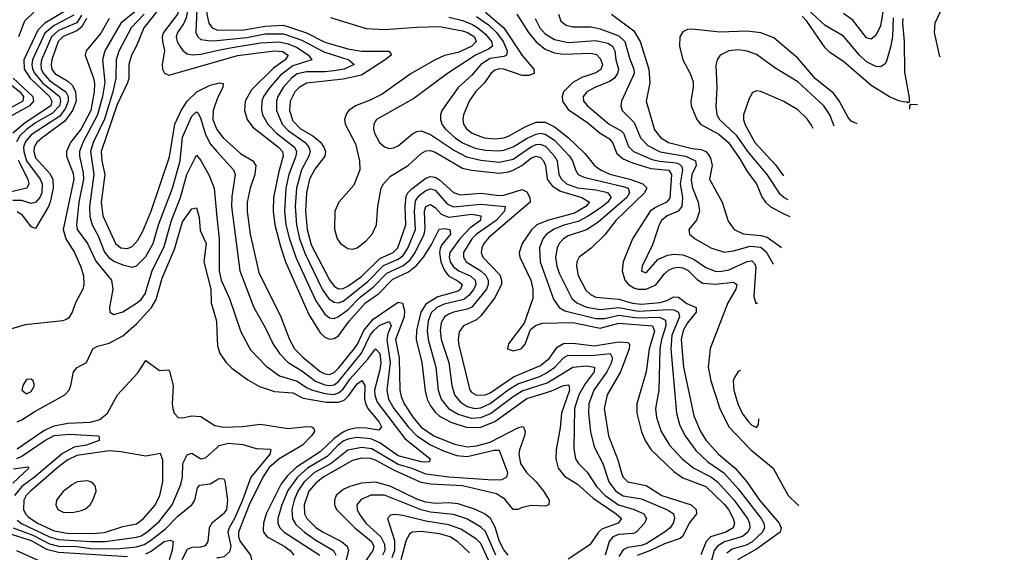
# Model space of a CAD drawing. Header units: inches. Extents: x 884549 to 1028252, y 526810 to 653624.
# Tile 763 of 1056: x 1009140 to 1013430, y 586063 to 588385. Entities that reach past the tile are written whole.
import ezdxf

# ---------------------------------------------------------------- set-up
doc = ezdxf.new("R2010")
doc.units = ezdxf.units.IN
doc.header["$MEASUREMENT"] = 0
doc.layers.add('B0508', color=7, linetype='Continuous')
doc.layers.add('B0518', color=7, linetype='Continuous')

msp = doc.modelspace()

# ---------------------------------------------------------------- linework, layer by layer
at = {"layer": 'B0508', "color": 5}
for points, elevation in [([(1010000, 588609.3), (1009990, 588601.7), (1009923.1, 588576.9), (1009874, 588530), (1009849.6, 588490), (1009828.3, 588410), (1009766.5, 588330), (1009761.1, 588310), (1009762.1, 588290), (1009771.3, 588250), (1009761.1, 588190), (1009762.3, 588170), (1009771.9, 588151.9), (1009790, 588144), (1010000, 588203.6)], 2420), ([(1010000, 588580), (1009958.2, 588561.8), (1009930, 588542.8), (1009899.5, 588510), (1009882.2, 588477.8), (1009866.1, 588394), (1009853.5, 588366.5), (1009828.2, 588330), (1009822.5, 588310), (1009826.5, 588290), (1009837.5, 588270), (1009851.3, 588251.3), (1009870, 588236.9), (1009892.3, 588232.3), (1009930, 588235.3), (1010000, 588250.5)], 2440), ([(1010000, 588546.9), (1009970, 588528.9), (1009930, 588490.2), (1009918.7, 588470), (1009911.6, 588430), (1009908.3, 588330), (1009916.1, 588310), (1009930, 588298.5), (1009972.5, 588292.5), (1010000, 588295.2)], 2460), ([(1010000, 588499), (1009990, 588491.4), (1009969.2, 588470), (1009959.3, 588450), (1009956.1, 588410), (1009964.3, 588370), (1009978.9, 588350), (1010000, 588340.8)], 2480), ([(1009761.5, 588450), (1009681, 588350), (1009649.4, 588270.6), (1009627.7, 588230), (1009616.6, 588190), (1009616, 588130), (1009610.7, 588110), (1009565.1, 588014.9), (1009496, 587810), (1009498.9, 587770), (1009511.1, 587710), (1009495.1, 587590), (1009502.3, 587530), (1009558.4, 587410), (1009581.3, 587390), (1009610, 587387.5), (1009630, 587396.1), (1009655.6, 587424.4), (1009676.7, 587463.3), (1009712.7, 587550), (1009792.5, 587787.5), (1009816.4, 587930), (1009843.6, 587990), (1009870.2, 588030), (1009911.9, 588070), (1009970, 588099.2), (1010000, 588107.3)], 2380), ([(1009349.8, 588430.2), (1009250.5, 588369.5), (1009220.2, 588339.8), (1009159.2, 588210), (1009159.8, 588170), (1009186.5, 588130), (1009270.7, 588050), (1009280.9, 588030), (1009275.4, 588010), (1009164.2, 587935.8), (1009110, 587890)], 2220), ([(1009410, 588404.8), (1009390, 588372.3), (1009310, 588338.5), (1009278.7, 588310), (1009236.1, 588210), (1009232.1, 588190), (1009234.6, 588170), (1009244.3, 588150), (1009270, 588119.9), (1009341.7, 588070), (1009351.1, 588050), (1009351.7, 588030), (1009340.5, 587999.5), (1009315.2, 587964.8), (1009190, 587883.7), (1009165.3, 587854.7), (1009157.7, 587830), (1009158.6, 587810), (1009170.4, 587770), (1009229.8, 587690), (1009237.9, 587670), (1009236.2, 587630), (1009228.8, 587610), (1009210, 587587.9), (1009190, 587583.8), (1009150, 587596.9), (1009110, 587596.7)], 2260), ([(1009375.7, 588404.3), (1009290, 588360), (1009250, 588326.6), (1009196.4, 588210), (1009193.3, 588190), (1009196.2, 588170), (1009206, 588150), (1009240, 588110), (1009313.7, 588050), (1009318.7, 588030), (1009313.3, 588010), (1009282.8, 587977.2), (1009210, 587935.8), (1009170, 587907), (1009141.1, 587878.9), (1009126.8, 587853.2)], 2240), ([(1009201.9, 588418.1), (1009161.3, 588378.7), (1009135.5, 588310)], 2180), ([(1009650, 588425.7), (1009581.7, 588370), (1009511.7, 588250), (1009500.7, 588210), (1009512, 588112), (1009501.7, 588050), (1009480.1, 587970), (1009415, 587850), (1009400.6, 587810), (1009400.6, 587790), (1009417.4, 587717.4), (1009418.1, 587690), (1009398.8, 587590), (1009388.2, 587490), (1009390.7, 587470.7), (1009435.2, 587410), (1009471.9, 587331.9), (1009539.8, 587250), (1009546.7, 587210), (1009532.2, 587130), (1009533.4, 587110), (1009550, 587099.5), (1009590, 587111.3), (1009650, 587148.6), (1009670, 587165.5), (1009686.7, 587190), (1009718.2, 587290), (1009770, 587396.3), (1009802.2, 587510), (1009841.7, 587610), (1009868.2, 587710), (1009910, 587794.6), (1009930, 587771.3), (1009966.3, 587706.3), (1009987.8, 587650), (1010000, 587524.7)], 2340), ([(1009683.3, 588410), (1009625.6, 588350), (1009572.6, 588247.4), (1009560.5, 588210), (1009559.9, 588130), (1009545.7, 588070), (1009510, 587950.9), (1009461.2, 587850), (1009449.1, 587810), (1009463.2, 587710), (1009444.4, 587570), (1009446.7, 587526.7), (1009455.7, 587490), (1009482.7, 587442.7), (1009510, 587371.3), (1009528.2, 587348.2), (1009550, 587332.9), (1009590, 587316.3), (1009630, 587306.1), (1009650, 587311.8), (1009690, 587352.7), (1009721.9, 587410), (1009744.7, 587490), (1009806.1, 587650), (1009839.1, 587770), (1009850, 587873.5), (1009890, 587963.9), (1009910, 587984.1), (1009917.9, 587977.9), (1009930, 587953.4), (1009949, 587889), (1009970, 587843.4), (1010000, 587810)], 2360), ([(1009530, 588390.3), (1009494.2, 588325.8), (1009430.1, 588250), (1009425.2, 588230), (1009461.9, 588130), (1009466.5, 588106.5), (1009465.3, 588070), (1009449.8, 587990), (1009408.7, 587910), (1009361.5, 587850), (1009343.8, 587810), (1009344.6, 587790), (1009374.1, 587714.1), (1009375.7, 587690), (1009329.2, 587470), (1009341.1, 587430), (1009379.6, 587370), (1009404.8, 587310), (1009417.8, 587270), (1009420.1, 587230), (1009415, 587210), (1009384, 587150), (1009369.4, 587110.6), (1009354.2, 587085.8), (1009342.6, 587077.4), (1009327.9, 587072.1), (1009164.7, 587055.3), (1009090, 587033.3)], 2320), ([(1009432.1, 588390), (1009410, 588352.2), (1009390, 588336.9), (1009330, 588312.2), (1009308.7, 588290), (1009280.2, 588210), (1009277, 588190), (1009280.3, 588170), (1009294.2, 588150), (1009350, 588117.3), (1009370, 588099), (1009383.7, 588070), (1009385.9, 588030), (1009371.2, 587990), (1009337.7, 587942.3), (1009238.2, 587870), (1009215.4, 587850), (1009203.9, 587830), (1009201.5, 587810), (1009210, 587783.1), (1009270, 587716.7), (1009285.2, 587690), (1009286.7, 587650), (1009273, 587590), (1009265.5, 587570), (1009210, 587475.3), (1009190, 587482.7), (1009152.8, 587532.8), (1009130, 587546.7)], 2280), ([(1009067.1, 588130), (1009141.5, 588070), (1009157.5, 588050), (1009153.8, 588030), (1009050, 587973.1)], 2160), ([(1009112.4, 588130), (1009197.4, 588050), (1009200.1, 588030), (1009182.8, 588010), (1009075.6, 587950)], 2180), ([(1010000, 588035.4), (1009983.5, 587990), (1009982.3, 587950), (1009997.2, 587910), (1010000, 587906.3)], 2380), ([(1009133.1, 587773.1), (1009176.6, 587690), (1009180.7, 587670), (1009171, 587650), (1009086.3, 587630)], 2240), ([(1009130, 586631.3), (1009150, 586640.4), (1009204.1, 586675.9), (1009337.5, 586750), (1009355.4, 586770), (1009363.6, 586790), (1009375, 586850), (1009391, 586869), (1009432.1, 586890), (1009459.1, 586950), (1009478.8, 586961.2), (1009530, 586975), (1009590, 587007.3), (1009650, 587058.3), (1009715.3, 587130), (1009734.8, 587165.2), (1009761.7, 587258.3), (1009815.4, 587384.6), (1009850, 587504.4), (1009890, 587561.2), (1009910, 587564.9), (1009922.9, 587522.9), (1009926.6, 587466.6), (1009952.2, 587410), (1009942.1, 587330), (1009973.1, 587210), (1009974.4, 587150), (1009997.8, 587070), (1010000, 587023.9)], 2320), ([(1009130, 586514.5), (1009246, 586594), (1009290, 586613.5), (1009350, 586625.2), (1009449.6, 586630.4), (1009490, 586642.1), (1009523.7, 586670), (1009567.1, 586750), (1009655.4, 586844.6), (1009690, 586898.7), (1009750, 586855.5), (1009790, 586858), (1009793, 586853), (1009809.4, 586790), (1009805, 586710), (1009807.8, 586690), (1009813.7, 586670), (1009830.3, 586650.3), (1009849.3, 586649.3), (1009890, 586657.4), (1009930, 586655), (1009990, 586616.2), (1010000, 586614)], 2280), ([(1009128.4, 586471.6), (1009150, 586481.7), (1009250, 586550.3), (1009290, 586572), (1009357.4, 586577.4), (1009482.8, 586570), (1009486.7, 586566.7), (1009487.1, 586550), (1009431.7, 586530), (1009378.1, 586521.9), (1009326.6, 586493.4), (1009205.5, 586390), (1009150, 586349.4), (1009117.4, 586310)], 2260), ([(1009130, 586203), (1009148.2, 586188.2), (1009270, 586130.4), (1009310, 586118.6), (1009450, 586109.3), (1009513.2, 586110), (1009650, 586128.3), (1009670, 586134.7), (1009694.7, 586150), (1009750, 586198.1), (1009804.8, 586270), (1009841.9, 586358.1), (1009849.2, 586390), (1009851.8, 586450), (1009870, 586488.3), (1009890, 586494.9), (1009930, 586470.2), (1009950, 586474.3), (1010000, 586518.9)], 2260), ([(1009113.7, 586426.3), (1009175.2, 586435.2), (1009179.7, 586430), (1009110, 586364.9)], 2240), ([(1009112.1, 586170), (1009198.1, 586138.1), (1009270, 586100.1), (1009310, 586089.8), (1009390, 586088.2), (1009450, 586079.1), (1009562.3, 586077.7), (1009650, 586087.2), (1009682.6, 586097.4), (1009710, 586113.7), (1009775.1, 586164.9), (1009830, 586220.9), (1009890.3, 586270), (1009902.9, 586290), (1009915.6, 586344.4), (1009925, 586355), (1009970, 586360.7), (1010000, 586378.2)], 2240), ([(1010000, 586207.3), (1009978, 586190), (1009965.3, 586170), (1009960.1, 586110), (1009948.8, 586091.2), (1009930, 586084.4), (1009890, 586083), (1009870, 586075.1), (1009846.4, 586030)], 2240), ([(1009090, 586146.1), (1009190, 586114.5), (1009256.7, 586076.7), (1009310, 586062.7), (1009610, 586043.9)], 2220), ([(1009690, 586056.5), (1009712.5, 586067.5), (1009770, 586109.7), (1009795.9, 586115.9), (1009809, 586110), (1009804.5, 586070), (1009791.7, 586030)], 2220), ([(1009126.4, 586070), (1009226.2, 586026.2)], 2180)]:
    msp.add_lwpolyline(points, dxfattribs=dict(at, elevation=elevation))
for points, elevation in [([(1009190, 586818), (1009170, 586816.9), (1009153.7, 586790), (1009150.4, 586770), (1009170, 586754), (1009190, 586763.6), (1009204.7, 586790), (1009198.7, 586810)], 2340), ([(1009530, 586504.8), (1009390, 586484.5), (1009350, 586465.6), (1009310, 586434.9), (1009187.6, 586330), (1009168.3, 586310), (1009158, 586290), (1009157.1, 586250), (1009165.2, 586230), (1009176.9, 586216.9), (1009218.4, 586190), (1009290, 586156.1), (1009346.6, 586146.6), (1009455.8, 586144.2), (1009510, 586148.6), (1009590, 586174.8), (1009650, 586187.1), (1009679.1, 586210), (1009730, 586268.2), (1009751.1, 586310), (1009764, 586370), (1009764.4, 586464.4), (1009754.2, 586494.2), (1009690, 586482.3), (1009581.1, 586501.1)], 2280), ([(1009434.5, 586374.5), (1009390.4, 586370), (1009370, 586358.7), (1009330, 586327.6), (1009300.4, 586290), (1009298.1, 586270), (1009307.2, 586250), (1009330, 586238), (1009370, 586235.7), (1009410, 586244.7), (1009427.3, 586252.7), (1009447, 586270), (1009459.5, 586290), (1009473.8, 586330), (1009470.9, 586350), (1009461.5, 586361.5), (1009450.4, 586370.4)], 2320)]:
    msp.add_lwpolyline(points, close=True, dxfattribs=dict(at, elevation=elevation))
at = {"layer": 'B0518', "color": 5}
for points, elevation in [([(1013430, 588604.7), (1013350, 588587.1), (1013310.2, 588570), (1013281, 588550), (1013165, 588450), (1013126.7, 588370), (1013124, 588330), (1013146.1, 588230), (1013149.2, 588223.5)], 2720), ([(1012909.4, 588470), (1012890, 588358), (1012870, 588316.2), (1012850, 588301), (1012830, 588306.7), (1012770, 588382.7), (1012730, 588412.4)], 2640), ([(1011130, 588398.8), (1011182.5, 588362.5), (1011217.2, 588330), (1011246.9, 588290), (1011263.9, 588250), (1011261.5, 588230), (1011250, 588224.1), (1011190, 588215.6), (1011149.9, 588190.1), (1011110, 588143.7), (1011050.3, 588089.7), (1010980.1, 587990), (1010973.7, 587970), (1010973.4, 587950), (1010980.1, 587930), (1010993.4, 587910), (1011037.8, 587870), (1011070, 587848.2), (1011125.3, 587825.3), (1011170, 587816), (1011227, 587813), (1011250, 587816), (1011289.8, 587830.2), (1011351.1, 587868.9), (1011390, 587886.8), (1011410, 587889.8), (1011430, 587886.6), (1011470, 587859.8), (1011536.1, 587790), (1011549.4, 587770), (1011561.9, 587730), (1011573.6, 587710), (1011597.9, 587697.9), (1011770, 587658.6), (1011790.9, 587650), (1011797.6, 587630), (1011785.2, 587610), (1011658.7, 587501.3), (1011610, 587469.6), (1011530, 587443.1), (1011509.6, 587430), (1011491.1, 587410), (1011481.3, 587390), (1011474.8, 587350), (1011480.1, 587310), (1011490, 587279.3), (1011545.4, 587170), (1011567.7, 587150), (1011610, 587131.5), (1011670, 587122.1), (1011750, 587130.4), (1011834.9, 587114.9), (1011970, 587121.7), (1011990, 587120.3), (1012010.4, 587110), (1012014.7, 587090), (1011982.2, 587010), (1011977.6, 586950), (1012001.2, 586670), (1012015.7, 586615.7), (1012039.9, 586570), (1012086.8, 586506.8), (1012137.7, 586457.7), (1012208.8, 586408.8), (1012270, 586339.5), (1012370.1, 586210), (1012382.2, 586190), (1012385.8, 586170), (1012377.1, 586150), (1012330, 586106.7), (1012306, 586094), (1012244, 586076), (1012220.7, 586059.3)], 2560), ([(1011170, 588417.6), (1011250, 588350.1), (1011328.8, 588228.8), (1011380.1, 588170), (1011381.8, 588150), (1011358.3, 588141.7), (1011330, 588141.2), (1011250, 588169.6), (1011230, 588170.8), (1011210, 588164.5), (1011193.3, 588150), (1011165.3, 588110), (1011126.8, 588070), (1011098.7, 588030), (1011074, 587970), (1011070.7, 587950), (1011074.4, 587930), (1011087.2, 587910), (1011111.8, 587890), (1011163.6, 587870), (1011210, 587865.5), (1011250, 587870.6), (1011270, 587877.9), (1011342.1, 587917.9), (1011390, 587937.7), (1011430, 587938.2), (1011470, 587918.2), (1011531.3, 587870), (1011602.3, 587802.3), (1011644.5, 587750), (1011670.6, 587730.6), (1011711.9, 587711.9), (1011799.2, 587690), (1011855, 587670), (1011872.5, 587652.5), (1011862.6, 587630), (1011737.7, 587510), (1011690, 587447.6), (1011630, 587389.2), (1011578.5, 587350), (1011568.3, 587330), (1011565.7, 587310), (1011574.2, 587270), (1011606.3, 587206.3), (1011626.6, 587186.6), (1011650, 587175.7), (1011750, 587166), (1011810, 587149.4), (1011850, 587144.4), (1011930, 587151.6), (1011959.7, 587160.3), (1011990, 587176.6), (1012010, 587175.6), (1012047.1, 587147.1), (1012087, 587130), (1012087.4, 587110), (1012050, 587063.9), (1012030.6, 587030), (1012022.6, 586990), (1012032.1, 586870), (1012077.1, 586657.1), (1012105.8, 586590), (1012130.4, 586550), (1012184.5, 586490), (1012257.2, 586430), (1012308.7, 586370), (1012363.5, 586290), (1012449, 586190), (1012457.8, 586170), (1012453.2, 586150), (1012350, 586076.5), (1012268.1, 586030)], 2580), ([(1011306.1, 588410), (1011356.7, 588330), (1011390, 588289.2), (1011430, 588257.3), (1011470, 588240.5), (1011510, 588234.7), (1011630, 588238.8), (1011653.1, 588233.1), (1011670, 588215.8), (1011678.9, 588190), (1011672.6, 588167.4), (1011650, 588153.6), (1011590, 588133), (1011550, 588111.4), (1011510.1, 588070), (1011503.4, 588050), (1011505.6, 588030), (1011530, 587994.2), (1011615.4, 587935.4), (1011669.6, 587890), (1011710, 587865.6), (1011722.9, 587850), (1011742.5, 587802.5), (1011770, 587778.4), (1011810, 587760.9), (1011890, 587736.6), (1011968.7, 587728.7), (1011980.7, 587710), (1011972.5, 587607.5), (1011958.2, 587590), (1011910, 587566.8), (1011887.5, 587550), (1011809.7, 587430), (1011770, 587329.6), (1011765.8, 587290), (1011776.1, 587250), (1011793.3, 587230), (1011816.3, 587216.3), (1011833.4, 587210), (1011870.3, 587209.7), (1011911.2, 587228.8), (1011950, 587277.3), (1011967.5, 587292.5), (1011990, 587302.9), (1012010, 587305.7), (1012030, 587302.7), (1012052.3, 587292.3), (1012092.1, 587252.1), (1012116.9, 587236.9), (1012170, 587231.3), (1012250, 587241.2), (1012265.3, 587230), (1012260.1, 587210), (1012225.9, 587150), (1012148.5, 586951.5), (1012139.2, 586870), (1012151.5, 586810), (1012190.1, 586690), (1012229.3, 586610), (1012325.5, 586510), (1012422.7, 586430), (1012487.7, 586310), (1012530, 586270.2), (1012534.3, 586267.6)], 2620), ([(1011487.6, 588410), (1011498.5, 588378.5), (1011520.9, 588360.9), (1011550, 588353.9), (1011630, 588354.2), (1011670, 588345.4), (1011750, 588315.6), (1011777.5, 588290), (1011797.2, 588217.2), (1011816.7, 588170), (1011818.1, 588150), (1011762.5, 588030), (1011759.1, 588010), (1011765.1, 587990), (1011817, 587937), (1011845.1, 587870), (1011877.3, 587837.3), (1011930, 587809.4), (1012040.9, 587790), (1012084.1, 587770), (1012088.2, 587750), (1012068.8, 587710), (1012066.1, 587686.1), (1012072.3, 587652.3), (1012096.3, 587590), (1012101.4, 587550), (1012088.8, 587511.2), (1012056.1, 587470), (1012058.3, 587450), (1012083.6, 587430), (1012151.4, 587390), (1012210, 587371.6), (1012250, 587377), (1012322.8, 587397.2), (1012370, 587392.6), (1012392.9, 587372.9), (1012421.6, 587321.6), (1012424.6, 587318.9)], 2660), ([(1011718.2, 588410), (1011816.2, 588336.2), (1011843.5, 588290), (1011881.9, 588170), (1011885, 588110), (1011869.1, 588030), (1011905.6, 587905.6), (1011934.2, 587870), (1011966.7, 587850), (1012070, 587823.6), (1012110, 587819.1), (1012129.8, 587809.8), (1012139.5, 587799.5), (1012150, 587781.7), (1012157.5, 587750), (1012146, 587690), (1012200.6, 587590), (1012226.5, 587506.5), (1012253.4, 587470), (1012291.9, 587451.9), (1012370, 587444.7), (1012397.1, 587437.1), (1012459.6, 587392.4)], 2680), ([(1012987.8, 588390), (1012986.4, 588370), (1012994.4, 588290), (1012995.8, 588155.8), (1013014.9, 588045.1), (1013016, 588024), (1013010, 588022), (1013006.6, 588026.6), (1012994.9, 588025.1), (1012970, 588031.9), (1012930, 588049.3), (1012850, 588098.4), (1012730, 588202.8), (1012670, 588242.7), (1012650, 588263.2), (1012570, 588379.1), (1012550, 588401.1)], 2680), ([(1012946.1, 588393.9), (1012942.9, 588310), (1012934.9, 588265.1), (1012916.3, 588203.7), (1012908.8, 588191.2), (1012890, 588179.9), (1012870, 588180.8), (1012830, 588201.8), (1012799.7, 588230), (1012730, 588313), (1012650, 588359.5), (1012574.6, 588430)], 2660), ([(1010000, 588340.8), (1010000.5, 588340.5), (1010110, 588339.8), (1010210, 588356.8), (1010290, 588360.9), (1010390, 588327.8), (1010470, 588287.8), (1010570, 588257.8), (1010630, 588248.5), (1010748.6, 588248.6), (1010757.5, 588237.5), (1010759.1, 588230), (1010733, 588210), (1010630, 588143.3), (1010550, 588125.8), (1010390, 588109.2), (1010358.5, 588090), (1010338.4, 588070), (1010318.1, 588030), (1010316.1, 587990), (1010330, 587944.6), (1010364.2, 587910), (1010418.1, 587878.1), (1010451, 587851), (1010466.1, 587830), (1010472.8, 587810), (1010469.7, 587790), (1010426.2, 587733.8), (1010403.5, 587690), (1010389.4, 587630), (1010385.8, 587550), (1010392.8, 587470), (1010410, 587404), (1010490, 587250.6), (1010510, 587223.8), (1010530, 587212.1), (1010550, 587213.3), (1010570, 587222.9), (1010630, 587265.7), (1010710, 587343.5), (1010766.8, 587370), (1010787.9, 587390), (1010823.2, 587490), (1010819.3, 587570), (1010824.5, 587615.5), (1010831, 587630), (1010850, 587649.8), (1010910, 587694), (1010930, 587701.3), (1010950, 587698.7), (1010970, 587686.9), (1011030, 587631.6), (1011061.4, 587621.4), (1011150, 587629.1), (1011230, 587619.2), (1011250, 587620.8), (1011330, 587645.3), (1011350, 587635.1), (1011362.9, 587610), (1011364.2, 587590), (1011184, 587436), (1011162.9, 587410), (1011153.7, 587390), (1011151.6, 587370), (1011158.2, 587350), (1011232.1, 587272.1), (1011240.1, 587250), (1011239.3, 587230), (1011208.9, 587171.1), (1011150, 587093.5), (1011130, 587077.1), (1011074.3, 587050), (1011055.6, 587024.4), (1011050.5, 586990), (1011053.3, 586966.7), (1011101.9, 586770), (1011110, 586759.5), (1011130, 586747.8), (1011170, 586750.1), (1011190, 586757.7), (1011292.4, 586827.6), (1011410, 586877.4), (1011448.1, 586910), (1011482.3, 586957.7), (1011510, 586973.1), (1011550, 586974.9), (1011642.8, 586962.8), (1011750, 586979.9), (1011790, 586977.4), (1011797.2, 586970), (1011795.5, 586950), (1011758.5, 586850), (1011699.1, 586750), (1011686.7, 586690), (1011705, 586570), (1011746, 586466), (1011764.1, 586404.1), (1011770.1, 586390), (1011790.1, 586370.1), (1011870, 586354.5), (1011938.5, 586310), (1012065.3, 586270), (1012087.6, 586250), (1012088.5, 586230), (1012057.1, 586190), (1012030, 586133.8), (1012017.6, 586122.4), (1011950, 586100.2), (1011888.1, 586070), (1011831.2, 586048.8)], 2480), ([(1010494.8, 588394.8), (1010650, 588346.8), (1010730, 588342.3), (1010870, 588353.3), (1010970, 588355.3), (1011070, 588336.6), (1011091.1, 588330), (1011122.4, 588310), (1011129.7, 588290), (1011110.6, 588270), (1011050, 588242.1), (1010991.3, 588228.7), (1010950, 588210.6), (1010845.9, 588150), (1010720.1, 588059.9), (1010670, 588035.2), (1010602.7, 588010), (1010574.7, 587990), (1010563.9, 587976.1), (1010555.8, 587950), (1010558.9, 587930), (1010603.7, 587843.7), (1010620.6, 587770), (1010621.6, 587730), (1010595.7, 587664.3), (1010531.3, 587590), (1010513.2, 587550), (1010512.1, 587472.1), (1010523, 587430), (1010538.4, 587410), (1010556.3, 587396.3), (1010570, 587387.8), (1010590, 587384), (1010610.6, 587390), (1010650, 587420.4), (1010675.6, 587450), (1010694.9, 587490), (1010701, 587570), (1010715.9, 587650), (1010724.7, 587670), (1010756.5, 587703.5), (1010832.5, 587750), (1010890, 587802.3), (1010910, 587813.9), (1010930, 587815.2), (1010950, 587807.7), (1011070, 587737.6), (1011109.1, 587729.1), (1011230, 587716.3), (1011270, 587721.5), (1011290, 587728.9), (1011327.4, 587750), (1011370, 587782.4), (1011390, 587790.1), (1011410, 587784.6), (1011422.6, 587770), (1011430.6, 587750), (1011437.9, 587690), (1011460.6, 587660.6), (1011497.1, 587637.1), (1011589.3, 587609.3), (1011622.6, 587590), (1011606.8, 587570), (1011558, 587542), (1011439.8, 587510), (1011393.1, 587490), (1011370.9, 587469.1), (1011329.2, 587410), (1011316.3, 587370), (1011319, 587350), (1011367.3, 587250), (1011376.6, 587210), (1011375.9, 587170), (1011337.6, 587062.4), (1011270, 586971.3), (1011266.3, 586950), (1011290, 586940.6), (1011325.4, 586950), (1011342.3, 586970), (1011365.3, 587034.7), (1011387.9, 587052), (1011418.6, 587061.4), (1011550, 587064.8), (1011670, 587040.8), (1011750, 587062.2), (1011896.9, 587050), (1011906.4, 587026.4), (1011883.4, 586950), (1011870.3, 586850), (1011829.4, 586710), (1011829, 586670), (1011850, 586588.2), (1011867.1, 586547.1), (1011891, 586510), (1011990, 586415.3), (1012030, 586386.8), (1012130, 586349.8), (1012211.1, 586271.1), (1012227.7, 586250), (1012248.8, 586210), (1012254.6, 586190), (1012249.2, 586170), (1012217.2, 586150), (1012150, 586129.9), (1012130.8, 586109.2), (1012107.9, 586052.1)], 2520), ([(1011010, 588396.5), (1011070, 588381.3), (1011110, 588366), (1011136.6, 588350), (1011170, 588321.8), (1011196.5, 588290), (1011199.7, 588270), (1011182.9, 588257.1), (1011125.9, 588230), (1011004.6, 588150), (1010857.7, 588042.3), (1010695.5, 587950), (1010683.8, 587930), (1010681.6, 587910), (1010685.6, 587890), (1010707.7, 587850), (1010730, 587830.2), (1010750, 587823.8), (1010770, 587825.8), (1010790, 587835.9), (1010852.2, 587887.8), (1010870, 587897.5), (1010890, 587900.6), (1010930, 587885.1), (1011034.6, 587814.6), (1011087.7, 587787.7), (1011150, 587772.6), (1011230, 587764.1), (1011290, 587776.8), (1011370, 587832.4), (1011390, 587841.1), (1011410, 587842.4), (1011432.1, 587832.1), (1011469.9, 587789.9), (1011482.4, 587770), (1011488.8, 587710), (1011500.4, 587690), (1011523.1, 587670), (1011570, 587651.4), (1011650, 587643.2), (1011690, 587634.3), (1011702.8, 587630), (1011714.3, 587614.3), (1011715.8, 587610), (1011703, 587590), (1011674.3, 587565.7), (1011613.6, 587526.4), (1011574.1, 587505.9), (1011510.7, 587489.3), (1011468.2, 587471.8), (1011436, 587450), (1011419.5, 587430), (1011405.5, 587390), (1011407.8, 587330), (1011466.4, 587166.4), (1011490.1, 587130.1), (1011515.5, 587115.5), (1011650, 587081.9), (1011690, 587082.6), (1011750, 587096.9), (1011830, 587084.5), (1011928.1, 587088.1), (1011954.4, 587074.4), (1011955.1, 587050), (1011936.4, 586990), (1011929.1, 586950), (1011924.6, 586770), (1011910.6, 586690), (1011914.6, 586650), (1011935.7, 586590), (1011971.1, 586530), (1012026.4, 586470), (1012077.3, 586430), (1012151.4, 586391.4), (1012180.4, 586370), (1012251.8, 586291.8), (1012310.7, 586210), (1012320.1, 586190), (1012321.5, 586170), (1012312.4, 586150), (1012290, 586132.1), (1012211.7, 586108.3), (1012180.1, 586090), (1012165.3, 586070), (1012145.5, 585994.5)], 2540), ([(1011385.7, 588390), (1011406.9, 588350), (1011430, 588324.2), (1011470, 588299.2), (1011530, 588286.4), (1011650, 588294.3), (1011702.5, 588282.5), (1011723, 588270), (1011732.7, 588250), (1011737.4, 588210), (1011749, 588170), (1011745.5, 588150), (1011730.5, 588129.5), (1011710, 588115.2), (1011646.5, 588090), (1011611.1, 588070), (1011595.9, 588050), (1011597, 588030), (1011614.3, 588010), (1011709.1, 587930), (1011760.4, 587900.4), (1011770.4, 587890), (1011792.7, 587832.7), (1011815.2, 587810), (1011895.7, 587775.7), (1011928, 587768), (1012000.6, 587760.6), (1012015.3, 587755.3), (1012024.6, 587744.6), (1012027.4, 587730), (1012017.6, 587670), (1012027.9, 587610), (1012025.8, 587570), (1012009.3, 587550.7), (1011961.4, 587530), (1011936.8, 587510), (1011926, 587490), (1011896.9, 587403.1), (1011851.7, 587310), (1011850, 587288.7), (1011870, 587281.3), (1011920.7, 587339.4), (1011962.1, 587357.9), (1011990, 587362.6), (1012030, 587359.6), (1012050, 587353.2), (1012079.1, 587339.1), (1012130, 587304.2), (1012170, 587288.4), (1012190, 587286.9), (1012230, 587294), (1012310, 587330.8), (1012330, 587333.6), (1012342.3, 587322.3), (1012347.1, 587307.1), (1012338.7, 587178.7), (1012347.4, 587147.4), (1012355.9, 587150.4)], 2640), ([(1010000, 588295.2), (1010130, 588308.3), (1010210, 588323.5), (1010290, 588323.9), (1010370, 588296.2), (1010464.9, 588244.9), (1010574.7, 588210), (1010597.7, 588190), (1010554, 588170), (1010510, 588162.6), (1010470, 588157.6), (1010390, 588158.6), (1010350, 588149.7), (1010324.6, 588130), (1010288.9, 588090), (1010265.6, 588050), (1010259.3, 588030), (1010259.6, 587990), (1010284.3, 587930), (1010310, 587901.6), (1010383.7, 587850), (1010400.8, 587830), (1010405.3, 587810), (1010400.2, 587790), (1010368.8, 587730), (1010347.1, 587650), (1010340, 587570), (1010346.8, 587490), (1010360, 587430), (1010383.9, 587363.9), (1010458.3, 587210), (1010487.6, 587167.6), (1010510, 587153), (1010530, 587151.2), (1010550, 587158.2), (1010656.6, 587243.4), (1010726.1, 587313.9), (1010790, 587340.5), (1010810, 587355.8), (1010831.1, 587388.9), (1010864.5, 587470), (1010860.6, 587550), (1010865, 587595), (1010880.9, 587619.1), (1010910, 587639.8), (1010930, 587647.3), (1010950, 587642.1), (1011002.9, 587582.9), (1011030, 587569.8), (1011150, 587580.9), (1011255.9, 587570), (1011253.2, 587550), (1011216.5, 587510), (1011130, 587450.2), (1011109.8, 587430), (1011074.6, 587370), (1011074.1, 587350), (1011085.2, 587330), (1011150, 587290.3), (1011171.7, 587270), (1011181.7, 587250), (1011182, 587230), (1011174.3, 587210), (1011110, 587132.2), (1011090, 587122.9), (1011030, 587110.4), (1011010, 587101.5), (1010991.1, 587088.9), (1010976.5, 587063.5), (1010972, 587030), (1010976.5, 586990), (1011010.5, 586890.5), (1011022.5, 586790), (1011034.2, 586750), (1011059.1, 586719.1), (1011090, 586698.5), (1011123.8, 586690), (1011150, 586692.4), (1011190, 586710.9), (1011268.8, 586771.2), (1011310, 586797), (1011406.7, 586830), (1011435.1, 586844.9), (1011471.3, 586870), (1011510, 586910.4), (1011530, 586922.2), (1011630, 586921.6), (1011712.3, 586930), (1011723.4, 586910), (1011715.9, 586884.1), (1011697.8, 586850), (1011641.6, 586770), (1011619.3, 586710), (1011618.1, 586670), (1011627.7, 586587.7), (1011642.6, 586522.6), (1011681.4, 586450), (1011707, 586370), (1011737.8, 586330), (1011770, 586309.3), (1011850, 586296.3), (1011966.2, 586246.2), (1011988.4, 586230), (1011992.5, 586210), (1011987.4, 586190), (1011974.2, 586170), (1011949.5, 586150), (1011870, 586100.3), (1011848.2, 586091.8), (1011790, 586084.1), (1011770, 586074), (1011750, 586044.8)], 2460), ([(1012070, 588344.5), (1012050, 588342.6), (1012030, 588331.8), (1012017.1, 588310), (1012014.4, 588270), (1012030, 588210.3), (1012061.2, 588150), (1012074, 588114), (1012075, 588090), (1012064.7, 588030), (1012066.3, 588010), (1012090.1, 587950), (1012108, 587928), (1012186.8, 587886.8), (1012228, 587850), (1012278.5, 587778.5), (1012310, 587724), (1012350.4, 587670), (1012373.4, 587613.4), (1012388.9, 587588.9), (1012410.1, 587570), (1012470, 587538.6), (1012494.9, 587527.4)], 2720), ([(1012788.4, 587931.5), (1012763.2, 587943.2), (1012750, 587958.1), (1012711.1, 588031.1), (1012685.6, 588065.6), (1012607.4, 588127.4), (1012530, 588218), (1012426.3, 588306.3), (1012370, 588327.4), (1012310, 588335), (1012190, 588330.3), (1012070, 588344.5)], 2720), ([(1010000, 588250.5), (1010057.1, 588262.9), (1010190, 588284.5), (1010270, 588288.7), (1010310, 588280.7), (1010350, 588263.8), (1010398.5, 588230), (1010412.5, 588210), (1010330, 588183.9), (1010276.7, 588143.3), (1010229.7, 588090), (1010202.5, 588050), (1010195.2, 588030), (1010193.3, 587993.3), (1010198.3, 587970), (1010221.3, 587930), (1010259.6, 587890), (1010337.2, 587830), (1010346.1, 587810), (1010343.4, 587790), (1010313, 587710), (1010300.6, 587650), (1010293.4, 587550), (1010300, 587490), (1010313.8, 587433.8), (1010345.2, 587345.2), (1010430, 587159.6), (1010470, 587100.8), (1010490, 587085.3), (1010510, 587082.3), (1010530, 587090.7), (1010570, 587120.5), (1010624.2, 587175.8), (1010681.1, 587218.9), (1010740.2, 587279.8), (1010810, 587312), (1010842.3, 587337.7), (1010863.8, 587370), (1010902.3, 587450), (1010907.1, 587472.9), (1010904, 587550), (1010910, 587571.1), (1010930, 587579.2), (1010950, 587565.6), (1010977.1, 587537.1), (1011010, 587524), (1011110, 587537.4), (1011149.3, 587530), (1011148.1, 587510), (1011102.3, 587477.7), (1011057.5, 587430), (1011014.6, 587370), (1011010.8, 587350), (1011016.4, 587330), (1011030, 587308), (1011053.3, 587290), (1011106.5, 587266.5), (1011124.3, 587250), (1011127.4, 587230), (1011118.7, 587210), (1011097.4, 587182.6), (1011075, 587165), (1010990, 587145.1), (1010958.1, 587130), (1010933.7, 587106.3), (1010919.7, 587070), (1010916.3, 587030), (1010919.8, 586990), (1010952.9, 586870), (1010963.3, 586770), (1010976.5, 586730), (1011008.5, 586690), (1011050, 586664.6), (1011107.8, 586647.8), (1011150, 586650), (1011192.2, 586667.8), (1011290, 586742.4), (1011330, 586766.5), (1011437.9, 586802.1), (1011550, 586869.5), (1011610, 586875.9), (1011644.7, 586870), (1011643.7, 586850), (1011603.3, 586796.7), (1011576.8, 586750), (1011558.1, 586690), (1011554.7, 586514.7), (1011562.3, 586470), (1011574.5, 586450), (1011612.8, 586412.8), (1011652.7, 586350), (1011691, 586310), (1011749.9, 586269.9), (1011817.4, 586250), (1011859.3, 586230), (1011871.5, 586210), (1011863, 586190), (1011827.8, 586152.2), (1011814.8, 586145.2), (1011750, 586139.7), (1011723.8, 586130), (1011708.3, 586110), (1011690.8, 586050)], 2440), ([(1010000, 588203.6), (1010090, 588229.2), (1010250, 588250.2), (1010286.1, 588246.1), (1010309.6, 588230), (1010296.9, 588210), (1010246.3, 588173.7), (1010150, 588078.8), (1010123.4, 588030), (1010120.1, 587990), (1010131.7, 587950), (1010156.3, 587916.3), (1010268.3, 587830), (1010285.1, 587810), (1010289, 587790), (1010270, 587723.1), (1010246.8, 587610), (1010244.1, 587550), (1010251.6, 587490), (1010276.1, 587396.1), (1010298.9, 587330), (1010400.4, 587100.4), (1010450, 587019.3), (1010470, 587000.8), (1010490, 586992.4), (1010510, 586994.8), (1010530, 587006.8), (1010575.9, 587070), (1010646.7, 587150), (1010703.2, 587190), (1010766.7, 587253.3), (1010834.2, 587285.8), (1010870, 587314.3), (1010899.3, 587350), (1010934.4, 587405.6), (1010968, 587472), (1010990, 587475.2), (1011014, 587470), (1011017.1, 587450), (1010978.4, 587401.6), (1010972.2, 587387.8), (1010970, 587370), (1010975.7, 587330), (1010990, 587294.2), (1011009, 587269), (1011050, 587244.6), (1011067.7, 587230), (1011066.6, 587226.6), (1011061.2, 587210), (1011050, 587202.1), (1010962.7, 587177.3), (1010910, 587144.4), (1010887.9, 587110), (1010869.6, 587029.6), (1010868.4, 586990), (1010892.9, 586890), (1010906.8, 586766.8), (1010916.3, 586730), (1010930, 586700.9), (1010950, 586673.8), (1010970, 586656.4), (1011018.7, 586630), (1011090, 586607.1), (1011150, 586608.4), (1011210, 586632.9), (1011350, 586733.5), (1011454.7, 586765.3), (1011510, 586790.4), (1011532.3, 586792.3), (1011535.8, 586770), (1011500.6, 586670), (1011494.7, 586605.3), (1011477.9, 586510), (1011475.7, 586470), (1011485.7, 586430), (1011514.2, 586394.2), (1011570, 586359.5), (1011639, 586299), (1011739.3, 586230), (1011761.8, 586210), (1011748.1, 586190), (1011676.4, 586163.6), (1011662, 586150), (1011624.2, 586095.8), (1011530, 586033)], 2420), ([(1012270, 588254.1), (1012230, 588249.2), (1012192.4, 588230), (1012179.3, 588210), (1012172.8, 588187.2), (1012178.1, 588090), (1012173.6, 588006.4), (1012177.8, 587970), (1012189.1, 587950), (1012261.7, 587881.7), (1012311.3, 587810), (1012395.8, 587710), (1012449.4, 587629.4), (1012471.1, 587610), (1012486.2, 587601.1)], 2740), ([(1012688.6, 587920.4), (1012670.3, 587970), (1012644.1, 588010), (1012530, 588114.9), (1012430, 588175.8), (1012350, 588233.2), (1012310, 588248.3), (1012270, 588254.1)], 2740), ([(1010000, 588107.3), (1010010.1, 588110.1), (1010027.1, 588107.1), (1010025.2, 588090), (1010006.5, 588053.5), (1010000, 588035.4)], 2380), ([(1012350, 588074.5), (1012332.4, 588067.6), (1012318.8, 588041.2), (1012294, 587970), (1012293.5, 587950), (1012299.6, 587930), (1012343.5, 587850), (1012432.5, 587752.5), (1012467.5, 587705.1)], 2760), ([(1012596.9, 587911.3), (1012590, 587925.1), (1012570, 587954.4), (1012530, 587992.2), (1012468.8, 588028.8), (1012370, 588071.7), (1012350, 588074.5)], 2760), ([(1013019.1, 587994.9), (1013019, 588010), (1013022.7, 588017.3), (1013051.8, 588014.8)], 2680), ([(1010000, 587906.3), (1010027.2, 587870), (1010102.1, 587802), (1010156.6, 587770), (1010169.2, 587750), (1010164.9, 587710), (1010143.8, 587650), (1010132, 587590), (1010131.1, 587548.9), (1010144.7, 587450), (1010182.9, 587282.9), (1010277.7, 587090), (1010315.4, 586990), (1010337.7, 586950), (1010373.3, 586913.3), (1010450, 586851), (1010470, 586841.1), (1010490, 586838.2), (1010498.3, 586841.7), (1010510, 586846.7), (1010530, 586865.8), (1010598.2, 586950), (1010612.3, 586970), (1010639.8, 587030), (1010680.6, 587079.4), (1010790, 587153.1), (1010808.8, 587148.8), (1010816.2, 587116.2), (1010814.8, 587090), (1010778, 586990), (1010793.4, 586910), (1010797.1, 586770), (1010802.2, 586742.2), (1010815.2, 586710), (1010855.1, 586650), (1010890, 586608.9), (1010944.4, 586570), (1011034.7, 586534.7), (1011090, 586523), (1011130, 586526.7), (1011190, 586543.3), (1011310, 586604.8), (1011330, 586611.9), (1011336, 586610), (1011343.3, 586590), (1011339.9, 586570), (1011317.7, 586510), (1011314.8, 586490), (1011322.3, 586450), (1011347.7, 586410), (1011390.1, 586370), (1011422.2, 586330), (1011447.2, 586290), (1011446.3, 586270), (1011430, 586263.2), (1011370, 586267.2), (1011330, 586258.8), (1011310, 586249.9), (1011290, 586249.8), (1011254, 586294), (1011217.6, 586317.6), (1011070, 586353.2), (1010930, 586359.7), (1010890, 586367.4), (1010770, 586420.9), (1010690, 586465), (1010668.5, 586471.5), (1010630, 586472.5), (1010590, 586462.8), (1010462.8, 586390), (1010430, 586364.5), (1010400.4, 586330), (1010379.1, 586270), (1010381.5, 586230), (1010391.2, 586210), (1010430, 586171.1), (1010462.1, 586150), (1010542.7, 586110), (1010566.5, 586090), (1010573, 586070), (1010552.5, 585990)], 2380), ([(1010000, 587810), (1010071.8, 587730), (1010079.6, 587710), (1010065.1, 587614.9), (1010063.5, 587570), (1010099.9, 587290), (1010160.1, 587130), (1010210, 587042.6), (1010244.6, 586970), (1010271.8, 586930), (1010310.1, 586890), (1010370, 586854.4), (1010429.7, 586809.7), (1010470, 586793), (1010490, 586789.4), (1010510, 586792.7), (1010530, 586807.4), (1010629.3, 586930.7), (1010667, 587010), (1010682.9, 587030), (1010710, 587053.4), (1010750, 587069.4), (1010759, 587050), (1010744.2, 587015.8), (1010739.5, 586990), (1010754, 586890), (1010740.1, 586770), (1010747.6, 586730), (1010770.6, 586690), (1010832.5, 586610), (1010871, 586571), (1010930, 586530.8), (1010990, 586504), (1011045.4, 586485.4), (1011090, 586480.5), (1011207.6, 586507.6), (1011230, 586508), (1011265.3, 586410), (1011261.1, 586390), (1011240.6, 586379.4), (1011202.5, 586377.5), (1011010, 586391), (1010910, 586403.7), (1010850, 586428.5), (1010790, 586445.9), (1010674.4, 586514.4), (1010630, 586520.2), (1010570, 586508.3), (1010496.8, 586450), (1010425.1, 586410), (1010380.3, 586370), (1010352.7, 586330), (1010335.6, 586290), (1010325.5, 586250), (1010328.5, 586208.5), (1010343.4, 586183.4), (1010381.1, 586150), (1010430, 586115.3), (1010508, 586070), (1010518.1, 586050)], 2360), ([(1010000, 587524.7), (1010009.2, 587430), (1010009.5, 587290), (1010018.5, 587250), (1010054.9, 587170), (1010104.1, 587024.1), (1010146.1, 586946.1), (1010214.1, 586874.1), (1010271.8, 586831.8), (1010349.6, 586809.6), (1010390, 586780.7), (1010411.2, 586771.2), (1010470, 586754.8), (1010508.8, 586751.2), (1010530, 586757.4), (1010547.8, 586772.2), (1010580.8, 586819.2), (1010656.1, 586903.9), (1010690, 586950.7), (1010709.1, 586929.1), (1010714.1, 586890), (1010710, 586858.4), (1010686.7, 586770), (1010687.8, 586747.8), (1010697.7, 586717.7), (1010818.3, 586558.3), (1010929.2, 586470), (1010924.9, 586455.1), (1010890, 586456.7), (1010790, 586483.4), (1010710, 586540.5), (1010670, 586557.4), (1010610, 586563.4), (1010570, 586555.7), (1010550, 586546.7), (1010527.3, 586530), (1010479.5, 586480.6), (1010394.6, 586430), (1010350.5, 586390), (1010308.4, 586331.6), (1010282, 586270), (1010265.7, 586210), (1010265.4, 586190), (1010273.4, 586170), (1010292.9, 586150), (1010447.5, 586050)], 2340), ([(1010000, 587023.9), (1010002.9, 586962.9), (1010012.2, 586930), (1010039.4, 586890), (1010065.1, 586865.1), (1010134.1, 586814.1), (1010185.1, 586785.1), (1010250, 586763.8), (1010330, 586758.7), (1010375.4, 586735.4), (1010477.4, 586717.4), (1010530, 586716.9), (1010553.4, 586726.6), (1010574.2, 586745.8), (1010610, 586797.3), (1010631.7, 586811.7), (1010643.4, 586790), (1010643.2, 586730), (1010648, 586708), (1010657.1, 586690), (1010706.8, 586630), (1010716.1, 586610), (1010705.4, 586594.6), (1010650, 586604.3), (1010610, 586605.4), (1010570, 586596.3), (1010550, 586587.1), (1010510, 586559.4), (1010450, 586501.4), (1010345.9, 586434), (1010305.1, 586394.9), (1010279.1, 586360.9), (1010214.7, 586230), (1010202.2, 586190), (1010200.5, 586160.5), (1010202.3, 586150), (1010218.3, 586130), (1010293.2, 586090), (1010319.3, 586070), (1010334.2, 586050)], 2320), ([(1012281.2, 586855.5), (1012270, 586851.8), (1012255.2, 586824.8), (1012249.4, 586810), (1012252.1, 586770), (1012269.5, 586710), (1012290, 586666.7), (1012316.9, 586630), (1012330, 586616.9), (1012350, 586606.5), (1012359.3, 586620.7), (1012361.2, 586644.4)], 2640), ([(1010000, 586614), (1010028, 586608), (1010110, 586611.6), (1010190, 586621.4), (1010310, 586602.2), (1010390, 586612), (1010413.4, 586610), (1010422.3, 586602.3), (1010424.2, 586590), (1010411.1, 586570), (1010372.6, 586530), (1010270.7, 586470), (1010228, 586432), (1010200, 586390), (1010140.8, 586270), (1010093.7, 586150), (1010094.4, 586130), (1010101.5, 586110), (1010145.3, 586050), (1010151, 586030), (1010145.3, 586010), (1010130.1, 585990), (1010070, 585982.3), (1010000, 585996.7)], 2280), ([(1010000, 586518.9), (1010010, 586527.8), (1010050, 586538.6), (1010112.6, 586532.6), (1010170, 586515.6), (1010232.3, 586512.3), (1010235.2, 586510), (1010230.9, 586490), (1010146.9, 586390), (1010111, 586290), (1010075.8, 586210), (1010053, 586170), (1010047.8, 586150), (1010061, 586090), (1010054.8, 586065.2), (1010030, 586042.7), (1010010, 586038.8), (1010000, 586038.9)], 2260), ([(1010000, 586378.2), (1010010, 586384.1), (1010030, 586382.4), (1010034.5, 586374.5), (1010045.7, 586290), (1010040.8, 586250), (1010028.8, 586230), (1010000, 586207.3)], 2240), ([(1011268.6, 586050), (1011250, 586073.6), (1011230.7, 586110), (1011212.6, 586172.6), (1011191.5, 586210), (1011168.7, 586228.7), (1011125.9, 586250), (1011050, 586274.3), (1011010, 586277.8), (1010950, 586275.6), (1010910, 586281.6), (1010870, 586294.9), (1010756.7, 586350), (1010692.1, 586367.9), (1010630, 586364.1), (1010578.8, 586350), (1010550, 586336.9), (1010519.5, 586310), (1010511.3, 586290), (1010512, 586270), (1010520.3, 586250), (1010600.2, 586170), (1010671.8, 586111.8), (1010682.8, 586090), (1010679.5, 586070), (1010642.3, 586017.7)], 2420), ([(1011214.4, 586050), (1011170, 586153.5), (1011150, 586172.6), (1011088.4, 586208.4), (1011030, 586227.9), (1010930, 586238), (1010890, 586247.6), (1010730, 586311.2), (1010670, 586311.2), (1010627.6, 586292.4), (1010608.9, 586270), (1010610.6, 586250), (1010619.6, 586230), (1010648.6, 586190), (1010713.8, 586130), (1010730, 586098.5), (1010730.5, 586070), (1010720.7, 586050)], 2440), ([(1011190.9, 586010), (1011150, 586100.6), (1011130, 586119.8), (1011063, 586163), (1011010, 586182.1), (1010910, 586199), (1010810, 586222.8), (1010773.1, 586226.9), (1010755.8, 586224.2), (1010742.9, 586210), (1010773.8, 586113.8), (1010773.6, 586070), (1010761.4, 586038.6)], 2460), ([(1011100.3, 586060.3), (1011048.7, 586108.7), (1011015.3, 586130), (1010970, 586143), (1010890, 586153.8), (1010850, 586150.3), (1010838.1, 586141.9), (1010824.4, 586115.6), (1010801.2, 586030)], 2480)]:
    msp.add_lwpolyline(points, dxfattribs=dict(at, elevation=elevation))

doc.saveas('drawing.dxf')
